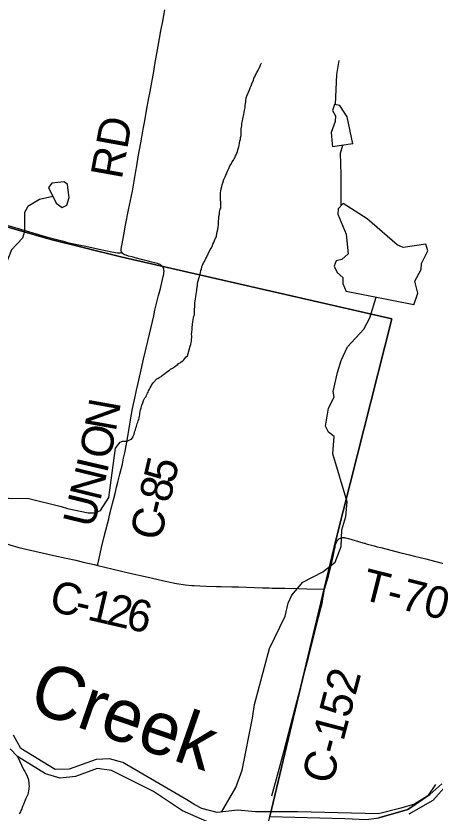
# Model space of a CAD drawing. Extents: x 1410790 to 1770854, y 448063 to 770588.
# Drawn here: x 1565686 to 1569641, y 591590 to 599118 of the extents above; entities that cross this region are included whole.
import ezdxf

# ---------------------------------------------------------------- set-up
doc = ezdxf.new("R2010")
doc.units = 0
for name, color, linetype in [('GM_X_County_Road', 7, 'Continuous'), ('GM_X_County_Road_Text', 7, 'Continuous'), ('GM_X_Major_River', 7, 'Continuous'), ('GM_X_Major_River_Text', 7, 'Continuous'), ('GM_X_Minor_Lake', 7, 'Continuous'), ('GM_X_Minor_River', 7, 'Continuous'), ('GM_X_Township', 7, 'Continuous'), ('GM_X_Township_Road', 7, 'Continuous'), ('GM_X_Township_Road_Text', 7, 'Continuous')]:
    doc.layers.add(name, color=color, linetype=linetype)

msp = doc.modelspace()

# ---------------------------------------------------------------- linework, layer by layer
at = {"layer": 'GM_X_County_Road'}
for points in [[(1566685.1, 596886.8), (1566682.9, 596890.9), (1566680.3, 596899.2), (1566679.4, 596908), (1566680.5, 596917.1), (1566705, 597051.9), (1566721.7, 597141.2), (1566749.8, 597285.7), (1566785.4, 597462.6), (1566818.6, 597653.3), (1566826.2, 597701.9), (1566840.5, 597789.2), (1566864.4, 597921.2), (1566873.7, 597972.9), (1566888.4, 598050.2), (1566902.5, 598127.6), (1566919.9, 598224.5), (1566940.9, 598343.9), (1566952.3, 598405.1), (1566986, 598592.2), (1566997.4, 598660.1), (1567029, 598834.2), (1567053.8, 598976.3), (1567071.1, 599069.7), (1567091.1, 599175.9)], [(1567065.2, 596756.6), (1567059.4, 596761.7), (1567053.3, 596766.1), (1567046.6, 596770.1), (1567038.1, 596773.9), (1567022, 596778.8), (1567005.5, 596783.7), (1566968.9, 596793.9), (1566933.2, 596803.1), (1566884.6, 596815.6), (1566810.2, 596835), (1566781.9, 596842.4), (1566749.1, 596851), (1566727.2, 596857.7), (1566712.3, 596863), (1566701.5, 596868.5), (1566692.3, 596876.1), (1566687, 596883.2), (1566685.1, 596886.8)], [(1567083.6, 596703.6), (1567083.7, 596707.9), (1567083.1, 596715.2), (1567082.4, 596721.7), (1567081.6, 596726.7), (1567080.9, 596730.2), (1567079.9, 596733.7), (1567079.3, 596736), (1567078.5, 596738.5), (1567076.8, 596741.9), (1567075.5, 596744.4), (1567074, 596746.7), (1567072.2, 596748.9), (1567068.9, 596753.1), (1567065.2, 596756.6)], [(1566457.9, 593927.9), (1566460.3, 593939.2), (1566472.4, 593995.3), (1566494.7, 594098.6), (1566520.2, 594200.4), (1566550.3, 594321.4), (1566562, 594369.2), (1566570.6, 594404.2), (1566579.2, 594439.2), (1566586.4, 594467.7), (1566606.1, 594547.4), (1566625, 594621.4), (1566636.1, 594668.5), (1566647.7, 594716.1), (1566666.4, 594789.1), (1566690.3, 594885.4), (1566702.1, 594940.6), (1566713.9, 594993.1), (1566726.4, 595056.9), (1566740.2, 595126.1), (1566762.4, 595261.6), (1566775.2, 595339.4), (1566787.3, 595412), (1566806.7, 595508.3), (1566823.8, 595584.4), (1566835.4, 595636.2), (1566861.2, 595748), (1566890.3, 595875.7), (1566930.7, 596047.8), (1566945.9, 596111.5), (1566986.6, 596287.2), (1566998.4, 596338.3), (1567019.7, 596427.7), (1567032.5, 596478.5), (1567049.5, 596545.2), (1567069.6, 596628.2), (1567074, 596645.9), (1567076.6, 596657.2), (1567078.7, 596666.1), (1567079.8, 596672.4), (1567081.2, 596680.6), (1567082.2, 596688), (1567083.1, 596697.3), (1567083.6, 596703.2), (1567083.6, 596703.6)], [(1565517.9, 594160.1), (1565534.2, 594153.9), (1565562, 594143.6), (1565627.7, 594122.3), (1565713.3, 594098.6), (1565863.4, 594062.8), (1566042.7, 594022.7), (1566161.3, 593997.4), (1566250.6, 593976.9), (1566320.7, 593960.2), (1566424.2, 593936.1), (1566457.9, 593927.9)], [(1566457.9, 593927.9), (1566525.3, 593911.5), (1566761.4, 593856.9), (1566934.1, 593817.6), (1567109.9, 593777), (1567200.1, 593759), (1567287.9, 593745.3), (1567346.7, 593739.5), (1567369.5, 593737.7), (1567421.8, 593734.8), (1567480.8, 593733.2), (1567579.1, 593731), (1567621.7, 593730), (1567723.3, 593726.9), (1567785.6, 593725.4), (1568011.7, 593717.9), (1568077.2, 593715.6), (1568103.4, 593714.9), (1568224.8, 593713.1), (1568355.8, 593709.4), (1568431.2, 593707.6), (1568599.7, 593705.9)], [(1568101.9, 591753.3), (1568155.6, 591949), (1568213.1, 592168.5), (1568321.3, 592580.9), (1568372.2, 592774), (1568416.6, 592942.7), (1568446.8, 593060.2), (1568472.1, 593159), (1568497.9, 593260.8), (1568542.9, 593435.7), (1568568, 593533.2), (1568573.2, 593557.7), (1568576.2, 593573.4), (1568578.7, 593587.6), (1568583.7, 593616.4), (1568587.7, 593640.6), (1568593.2, 593670.6), (1568599.7, 593705.9)]]:
    msp.add_lwpolyline(points, dxfattribs=at)
at = {"layer": 'GM_X_Major_River'}
for points in [[(1569645.3, 591859.6), (1569572.6, 591752.9), (1569448.3, 591673.5), (1569319, 591634.4), (1569107, 591583.1), (1568346.8, 591602.6), (1567947.3, 591599.8), (1567777.1, 591615.7), (1567583.9, 591594.1), (1567440.3, 591631.5), (1567374.8, 591667.2), (1567299.7, 591715.1), (1566695.6, 592066.2), (1566570, 592103.2), (1566443.4, 592096.1), (1566188.4, 592003.6), (1566055.8, 592000.7), (1565731.3, 592200.8), (1565664, 592326.8)], [(1567517.4, 591497.3), (1567257.1, 591609.7), (1566984.4, 591794.6), (1566740.3, 591916.6), (1566589.5, 591992.3), (1566451.5, 592011.6), (1566247, 591936), (1566104.1, 591919.3), (1565964.6, 591960.6), (1565699.4, 592125.3), (1565632.8, 592195.1)], [(1569883.4, 592002.7), (1569621.7, 591707.7), (1569394, 591580.4)]]:
    msp.add_lwpolyline(points, dxfattribs=at)
at = {"layer": 'GM_X_Minor_Lake'}
for points in [[(1568864.3, 597910.9), (1568812.6, 598166.4), (1568744.2, 598273.8), (1568692.3, 598282.8), (1568675.2, 598224.9), (1568702.4, 598174.3), (1568699.5, 598120.2), (1568661.7, 598016.6), (1568671.9, 597910.2), (1568673.4, 597882.1)], [(1568864.3, 597910.9), (1568673.4, 597882.1)], [(1566066.1, 597349.5), (1566123.5, 597308.4), (1566166, 597331.8), (1566189.3, 597403.5), (1566180.4, 597471.8), (1566171.4, 597528.2), (1566137.7, 597552.8), (1566025.2, 597538.7), (1565992.4, 597497.2)], [(1565992.4, 597497.2), (1566066.1, 597349.5)], [(1569439.8, 596391.2), (1569479.7, 596500.8), (1569451.6, 596613.6), (1569509.6, 596722.8), (1569514.6, 596780.9), (1569572.8, 596900.2), (1569555.8, 596962.6), (1569340.7, 596930.2), (1569283.1, 596957.3), (1569000.5, 597200.8), (1568774.5, 597347), (1568727.5, 597295.7), (1568722.7, 597245.6), (1568801.6, 597057.8), (1568822.5, 596873), (1568761.5, 596817.9), (1568709.1, 596806.8), (1568690.2, 596755), (1568719.2, 596694.3), (1568772.6, 596647.3), (1568771.6, 596591.2), (1568802.4, 596516.4)], [(1569439.8, 596391.2), (1568802.4, 596516.4)]]:
    msp.add_lwpolyline(points, dxfattribs=at)
at = {"layer": 'GM_X_Minor_River'}
for points in [[(1568703.5, 598280.8), (1568715.1, 598565.1), (1568735.5, 598699.1)], [(1567859.2, 598343.9), (1567867.4, 598369.9), (1567889.8, 598421.8), (1567898, 598439.8), (1567904.1, 598451.7), (1567908.2, 598467.7), (1567916.4, 598485.7), (1567926.6, 598507.6), (1567932.7, 598529.6), (1567940.9, 598543.6), (1567947, 598563.6), (1567959.2, 598583.5), (1567969.3, 598601.4), (1567975.4, 598613.4), (1567985.6, 598631.3), (1567989.7, 598641.3), (1567993.8, 598655.3), (1567999.9, 598669.3), (1568004, 598673.3)], [(1567396.5, 596554.6), (1567398.6, 596574.6), (1567400.8, 596594.7), (1567405, 596616.7), (1567411.2, 596638.7), (1567417.3, 596656.6), (1567421.4, 596668.6), (1567423.5, 596680.6), (1567427.6, 596694.6), (1567431.8, 596712.6), (1567437.9, 596724.6), (1567442.1, 596750.6), (1567448.2, 596764.5), (1567456.4, 596786.5), (1567466.5, 596800.5), (1567472.6, 596814.4), (1567478.7, 596826.4), (1567484.8, 596838.4), (1567519.4, 596912.2), (1567531.6, 596928.1), (1567537.7, 596940.1), (1567545.9, 596964.1), (1567554, 596980), (1567560.1, 596996), (1567570.3, 597020), (1567578.4, 597031.9), (1567580.5, 597043.9), (1567586.8, 597077.9), (1567593, 597101.9), (1567595.2, 597123.9), (1567597.4, 597150), (1567597.6, 597180), (1567599.8, 597198), (1567602, 597224.1), (1567606.2, 597246.1), (1567608.4, 597268.1), (1567614.5, 597292.1), (1567618.6, 597304.1), (1567620.8, 597318.1), (1567620.8, 597328.1), (1567620.9, 597340.1), (1567621, 597352.1), (1567619.1, 597366.2), (1567617.2, 597376.2), (1567617.3, 597390.2), (1567615.4, 597402.3), (1567617.6, 597416.3), (1567615.6, 597426.3), (1567615.7, 597436.3), (1567617.8, 597450.3), (1567619.9, 597462.4), (1567622.1, 597486.4), (1567628.3, 597508.4), (1567632.4, 597524.4), (1567636.5, 597534.3), (1567640.7, 597552.3), (1567646.8, 597574.3), (1567654.9, 597586.3), (1567661, 597598.3), (1567683.5, 597652.2), (1567695.7, 597678.1), (1567705.9, 597704), (1567720.1, 597726), (1567728.3, 597741.9), (1567738.4, 597755.9), (1567744.5, 597767.8), (1567750.6, 597779.8), (1567758.7, 597795.8), (1567764.8, 597807.7), (1567770.9, 597823.7), (1567777.1, 597837.7), (1567781.2, 597853.7), (1567787.3, 597871.7), (1567789.4, 597883.7), (1567791.5, 597895.7), (1567795.7, 597919.7), (1567799.9, 597935.7), (1567804, 597955.7), (1567806.2, 597971.7), (1567810.3, 597989.7), (1567810.5, 598013.7), (1567810.7, 598037.8), (1567812.8, 598051.8), (1567814.9, 598067.8), (1567817.1, 598081.8), (1567817.1, 598091.8), (1567819.2, 598101.8), (1567821.3, 598113.8), (1567823.4, 598127.8), (1567827.6, 598145.8), (1567831.7, 598163.8), (1567835.9, 598187.8), (1567840.1, 598207.8), (1567844.3, 598227.8), (1567846.3, 598239.8), (1567848.5, 598253.8), (1567850.6, 598273.9), (1567852.8, 598291.9), (1567854.9, 598305.9), (1567855, 598317.9), (1567859.2, 598343.9)], [(1568754.1, 597324.8), (1568755.1, 597622), (1568748.5, 597822.6), (1568770.1, 597896.7)], [(1566035.1, 597411.6), (1565908.3, 597384.3), (1565798.9, 597318), (1565767.9, 597262.4), (1565766.8, 597082), (1565749.7, 597020.1), (1565643.6, 596909.7), (1565576.4, 596734.4), (1565522.5, 596629.1), (1565477.5, 596573.7), (1565418.6, 596534.6), (1565383.5, 596475.1), (1565207.3, 596365.8), (1565132.1, 596188.7), (1564947.8, 595965.3), (1564878.9, 595922.4), (1564697.2, 595849.3), (1564581.3, 595753.1), (1564538.1, 595687.7), (1564507.9, 595563.9), (1564441.7, 595444.7), (1564211.5, 595228.1), (1564014.7, 595091.2)], [(1566624.3, 595037.1), (1566670.2, 595092.2), (1566686.2, 595098.1), (1566696.3, 595102), (1566712.3, 595101.9), (1566736.3, 595103.7), (1566748.4, 595107.6), (1566766.5, 595119.4), (1566776.5, 595121.4), (1566782.6, 595131.3), (1566792.7, 595143.3), (1566796.8, 595157.2), (1566800.9, 595169.2), (1566805, 595183.2), (1566809.1, 595197.2), (1566813.2, 595209.2), (1566817.4, 595229.2), (1566823.5, 595239.2), (1566827.6, 595255.2), (1566831.7, 595269.2), (1566835.8, 595281.1), (1566839.9, 595295.1), (1566846, 595309.1), (1566848.2, 595323.1), (1566852.3, 595337.1), (1566854.4, 595351.1), (1566856.5, 595361.1), (1566858.7, 595385.1), (1566862.8, 595399.1), (1566868.9, 595417.1), (1566875.1, 595443.1), (1566883.3, 595465.1), (1566891.5, 595485), (1566903.7, 595513), (1566915.8, 595524.9), (1566919.9, 595536.9), (1566928.1, 595554.8), (1566934.2, 595564.8), (1566938.3, 595576.8), (1566946.4, 595594.8), (1566952.5, 595606.7), (1566962.7, 595622.7), (1566966.7, 595632.6), (1566974.8, 595642.6), (1566980.9, 595652.6), (1567015.2, 595690.3), (1567025.3, 595694.2), (1567037.3, 595702.2), (1567055.5, 595714), (1567067.5, 595723.9), (1567081.6, 595733.8), (1567091.7, 595739.8), (1567107.8, 595753.6), (1567119.9, 595763.5), (1567134, 595773.4), (1567146.1, 595781.4), (1567162.2, 595793.2), (1567172.2, 595799.2), (1567182.3, 595805.1), (1567198.4, 595817), (1567212.5, 595826.9), (1567220.6, 595836.8), (1567234.6, 595842.7), (1567246.7, 595852.6), (1567260.8, 595860.5), (1567270.9, 595870.4), (1567281, 595882.4), (1567293.1, 595898.3), (1567305.2, 595908.2), (1567311.4, 595930.2), (1567321.6, 595964.2), (1567329.9, 595998.2), (1567336.1, 596014.1), (1567340.2, 596034.1), (1567342.3, 596048.1), (1567344.7, 596096.2), (1567342.8, 596110.2), (1567345, 596132.3), (1567349.2, 596158.3), (1567349.3, 596172.3), (1567351.6, 596206.3), (1567355.8, 596230.4), (1567360, 596248.4), (1567362.1, 596268.4), (1567366.3, 596284.4), (1567370.3, 596294.3), (1567370.5, 596316.4), (1567372.7, 596338.4), (1567372.8, 596350.4), (1567373, 596370.5), (1567375.1, 596386.5), (1567375.2, 596396.5), (1567375.3, 596408.5), (1567377.4, 596428.5), (1567379.6, 596446.6), (1567383.7, 596466.6), (1567385.9, 596490.6), (1567390.1, 596510.6), (1567392.2, 596526.6), (1567394.3, 596536.6), (1567396.5, 596554.6)], [(1568678, 594982.7), (1568688.8, 595147), (1568635.3, 595186), (1568606.2, 595242.6), (1568637.2, 595412.5), (1568689.1, 595517.9), (1568680, 595572.2), (1568721.1, 595749.9), (1568755.2, 595865.6), (1568815.5, 595992.9), (1568970.7, 596158.7), (1569024.7, 596268), (1569084.7, 596461)], [(1563563.9, 592428.5), (1563597.8, 592545.7), (1563746.3, 592839), (1563864.6, 593309.6), (1563909.5, 593533.2), (1564029.3, 593891.4), (1564083.9, 593914.2), (1564313.2, 593860.7), (1564469.2, 593851), (1564586.3, 593892.4), (1565032.9, 594162.7), (1565220.1, 594298.7), (1565275.5, 594357.6), (1565395.1, 594422.9), (1565499.3, 594518.8), (1565620.5, 594564.1), (1565806.8, 594561.7), (1566111.7, 594486.3), (1566171.4, 594466.9), (1566368.8, 594424.2), (1566431, 594424.7), (1566485.6, 594447.5), (1566562.3, 594570.1), (1566624.3, 595037.1)], [(1567626.9, 591598.9), (1567759.9, 591832.2), (1567821.5, 591993.3), (1567918.2, 592486.4), (1567938.9, 592614.3), (1568080.5, 593144.5), (1568227.3, 593448), (1568256, 593571.7), (1568289.6, 593647.1), (1568392.4, 593771), (1568582.9, 593868.9), (1568699, 593960.4), (1568756.3, 594107.5), (1568761.7, 594265.8), (1568798.4, 594391.3), (1568811.4, 594529.4), (1568678, 594982.7)], [(1565699.4, 592125.3), (1565758.6, 591999.9), (1565770.5, 591981.8), (1565776.5, 591969.7), (1565788.4, 591947.5), (1565794.3, 591927.4), (1565802.2, 591913.3), (1565808, 591877.2), (1565807.9, 591859.1), (1565809.7, 591839), (1565807.6, 591827), (1565807.6, 591817), (1565803.4, 591796.9), (1565801.3, 591782.9), (1565797.2, 591764.9), (1565793.1, 591752.8), (1565785, 591738.8), (1565780.9, 591726.8), (1565772.7, 591710.8), (1565766.6, 591696.8), (1565762.5, 591684.8), (1565756.4, 591670.8), (1565748.2, 591652.8), (1565744.2, 591642.8), (1565742.1, 591630.8), (1565731.9, 591612.8), (1565727.8, 591602.8), (1565717.6, 591580.8)]]:
    msp.add_lwpolyline(points, dxfattribs=at)
at = {"layer": 'GM_X_Township'}
for points in [[(1552637.9, 604338.2), (1555014.1, 601600.4), (1555214.5, 601369.5), (1554790.9, 600314.9), (1559857.5, 598862.4), (1560954.4, 598547.7), (1562111.2, 598215.9), (1562136.3, 598154.3), (1562218.2, 598096.6), (1563366.4, 597766.7), (1564098.1, 597556.4), (1564970.1, 597305.9), (1566014.4, 597005.8), (1566675.2, 596842.3), (1569232.3, 596259.2), (1568709, 594178.9), (1568599.3, 593721.1), (1568287, 592416.8), (1568080.9, 591556)], [(1568080.9, 591556), (1568287, 592416.8), (1568599.3, 593721.1), (1568709, 594178.9), (1569232.3, 596259.2), (1566675.2, 596842.3), (1566014.4, 597005.8), (1564970.1, 597305.9), (1564098.1, 597556.4), (1563366.4, 597766.7), (1562218.2, 598096.6), (1562136.3, 598154.3), (1562111.2, 598215.9), (1560954.4, 598547.7), (1559857.5, 598862.4), (1554790.9, 600314.9), (1555214.5, 601369.5), (1555014.1, 601600.4), (1552637.9, 604338.2)], [(1566849.4, 580884.8), (1567328, 582988.6), (1568300.4, 582874.8), (1568906.4, 585811.5), (1566823.2, 586303.6), (1566963.9, 586891.4), (1567265.9, 588152.5), (1567559.7, 589379.4), (1567885.2, 590738.6), (1568080.9, 591556), (1568789.1, 591539.1), (1568993.7, 591527.4), (1569112.2, 591544.6), (1569383.7, 591622.7), (1569593.4, 591763.5), (1569704.6, 591866.9)], [(1569704.6, 591866.9), (1569593.4, 591763.5), (1569383.7, 591622.7), (1569112.2, 591544.6)]]:
    msp.add_lwpolyline(points, dxfattribs=at)
at = {"layer": 'GM_X_Township_Road'}
for points in [[(1564938.5, 597331.6), (1565013.8, 597310), (1565070.5, 597293.7), (1565275, 597234), (1565438.6, 597186.9), (1565489, 597172.5), (1565781.8, 597087.6), (1565960.8, 597036.3), (1566071.2, 597006.2), (1566134.2, 596990.6), (1566173.7, 596980.2), (1566233.1, 596966.7), (1566278.8, 596957.3), (1566346.4, 596943.8), (1566470.3, 596915.7), (1566590.9, 596891.5), (1566644.2, 596880.3), (1566653, 596879.8), (1566661.4, 596880.3), (1566668.9, 596881.6), (1566685.1, 596886.8)], [(1568599.7, 593705.9), (1568635.2, 593825.8), (1568660.6, 593928.6), (1568670.9, 593971.9), (1568679.1, 594010.3), (1568692.5, 594077.8), (1568697.4, 594102.4), (1568700.3, 594116.5), (1568702.7, 594126.7), (1568706.8, 594138.5), (1568710.3, 594146.9), (1568713.6, 594153.3), (1568717, 594158.8), (1568720.8, 594164.3), (1568725.4, 594169.8), (1568730.7, 594174.8)], [(1568730.7, 594174.8), (1568734.8, 594178.2), (1568740.1, 594181.8), (1568748.8, 594186.4), (1568758.1, 594189.5), (1568765.3, 594190.7), (1568771.2, 594191.3), (1568778, 594191.7), (1568784.3, 594191.2), (1568791.5, 594190.7), (1568801.1, 594189.2), (1568825.9, 594183), (1568888.7, 594164.2), (1568961, 594142.7), (1568973.6, 594139.5), (1568979.8, 594137.3), (1568992.5, 594134), (1569005.1, 594130.2), (1569068.3, 594113.1), (1569096.8, 594105.6), (1569128.5, 594097.2), (1569236.3, 594069.2), (1569318.5, 594047.2), (1569401.1, 594027.2), (1569448.9, 594015.7), (1569553.8, 593989.8), (1569731.7, 593944.3)]]:
    msp.add_lwpolyline(points, dxfattribs=at)

# ---------------------------------------------------------------- texts
at = {"layer": 'GM_X_County_Road_Text'}
for s, rotation, p in [('RD', 79.82485, (1566684.1, 597567.8)), ('N', 79.70322, (1566627.4, 595184.5)), ('O', 78.8025, (1566575.2, 594920.5)), ('I', 76.88654, (1566544.9, 594789.8)), ('5', 76.84082, (1567179.5, 594691.4)), ('N', 76.1977, (1566481, 594529.6)), ('8', 76.42186, (1567135.6, 594509.5)), ('U', 76.13161, (1566417.6, 594272.9)), ('-', 76.32773, (1567106.4, 594389.2)), ('C', 76.31966, (1567048.1, 594149.8)), ('C', 346.76082, (1565988.7, 593503.8)), ('1', 346.80738, (1566348.8, 593419.2)), ('2', 346.9465, (1566529.5, 593376.8)), ('-', 346.77968, (1566228.7, 593447.4)), ('6', 347.46952, (1566712.4, 593334.4)), ('C-152', 75.29954, (1568668.9, 591850.7))]:
    msp.add_text(s, height=300, rotation=rotation, dxfattribs=at).set_placement(p)
at = {"layer": 'GM_X_Major_River_Text'}
msp.add_text('Creek', height=499.98, rotation=340.92769, dxfattribs=at).set_placement((1565786.1, 592566.9))
at = {"layer": 'GM_X_Township_Road_Text'}
msp.add_text('T-70', height=300, rotation=345.79462, dxfattribs=at).set_placement((1568932.1, 593612.3))

doc.saveas('drawing.dxf')
